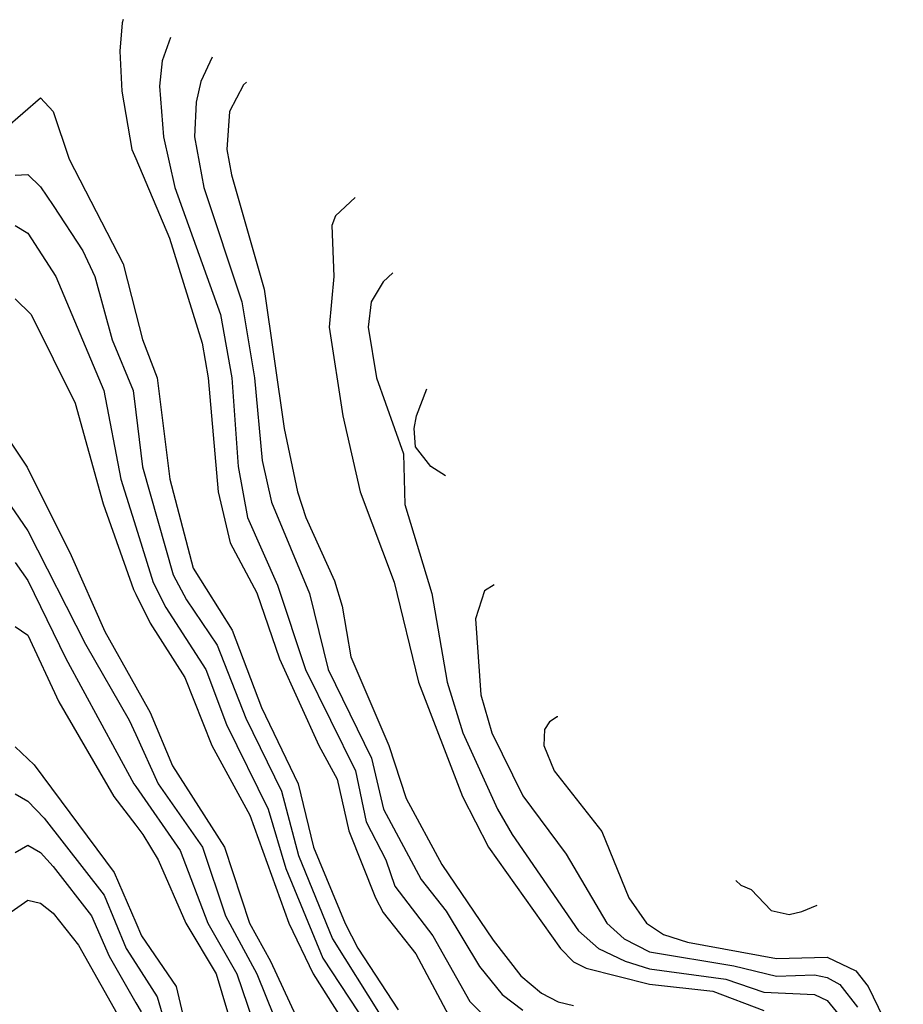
# Model space of a CAD drawing. Header units: inches. Extents: x 501365 to 657855, y 482276 to 547543.
# Tile 935 of 957: x 649817 to 651210, y 485902 to 487455. Entities that reach past the tile are written whole.
import ezdxf

# ---------------------------------------------------------------- set-up
doc = ezdxf.new("R2010")
doc.units = ezdxf.units.IN
doc.header["$MEASUREMENT"] = 0
doc.layers.add('A6448', color=7, linetype='Continuous')
doc.layers.add('A6458', color=7, linetype='Continuous')

msp = doc.modelspace()

# ---------------------------------------------------------------- linework, layer by layer
at = {"layer": 'A6448', "color": 5}
for points, elevation in [([(649980.1, 487454.8), (649978.7, 487450), (649974.9, 487405.1), (649978.1, 487341.9), (649994, 487250), (650000, 487235.8)], 4220), ([(649710, 487210.5), (649850, 487331.4), (649870, 487310.2), (649894.9, 487234.9), (649980.2, 487070), (650000, 486991.6)], 4180), ([(649810, 487209.6), (649830, 487210.7), (649850, 487191.4), (649870, 487161.8), (649916.4, 487090), (649935.7, 487050), (649962.7, 486950), (649995.8, 486870), (650000, 486835.6)], 4160), ([(649810, 487130.1), (649830, 487118.1), (649874.2, 487050), (649949.8, 486870), (649976.6, 486730), (650000, 486655.2)], 4140), ([(649810, 487014.8), (649835.2, 486990), (649904.6, 486850), (649948.6, 486691.4), (649996.3, 486556.3), (650000, 486549)], 4120), ([(649790, 486807.4), (649829.1, 486749.1), (649898.1, 486610), (649951.4, 486490), (650000, 486402.9)], 4080), ([(649790, 486706.9), (649830, 486648.8), (649920.9, 486470), (649989.6, 486350), (650000, 486327.3)], 4060), ([(649810, 486598.7), (649830, 486570.4), (649890, 486447.6), (649996.8, 486250), (650000, 486245.4)], 4040), ([(649810, 486498), (649830, 486484.4), (649878.9, 486378.9), (649965.7, 486230), (650000, 486184.8)], 4020), ([(649810, 486308), (649839.9, 486279.9), (649966, 486110), (650000, 486031.1)], 3980), ([(649810, 486233.8), (649830, 486222.3), (649855.8, 486195.8), (649950, 486074.1), (649985, 485990), (650000, 485966.5)], 3960), ([(649810, 486141.5), (649830, 486152.8), (649850, 486141.5), (649870, 486119.6), (649930, 486041.5), (649957.9, 485977.9), (650000, 485904.6)], 3940), ([(649770, 486024.8), (649830, 486066.3), (649850, 486061.5), (649870, 486045.8), (649910, 485995.5), (649980.2, 485870), (650000, 485815.1)], 3920)]:
    msp.add_lwpolyline(points, dxfattribs=dict(at, elevation=elevation))
at = {"layer": 'A6458', "color": 5}
for points, elevation in [([(650055, 487426.5), (650041.7, 487390), (650037.6, 487350), (650043.7, 487270), (650061.7, 487190), (650133.7, 486990), (650151.5, 486890), (650161.6, 486750), (650176.1, 486670), (650223.3, 486563.3), (650267.5, 486430), (650346.4, 486270), (650363, 486190), (650394, 486130), (650408.4, 486088.4), (650468.5, 486010), (650526.7, 485906.7), (650556.5, 485876.5)], 4240), ([(650120.4, 487395.4), (650102.5, 487357.5), (650095.2, 487324.8), (650092.7, 487270), (650107.1, 487190), (650167, 487010), (650187.2, 486890), (650199.5, 486759.5), (650213.9, 486693.9), (650273.8, 486550), (650303.2, 486430), (650371.9, 486290), (650390.8, 486210), (650450, 486098.7), (650489.2, 486049.2), (650541.9, 485961.9), (650577.6, 485917.7), (650610, 485892.7)], 4260), ([(650174.8, 487356), (650170, 487352.1), (650148, 487310), (650143.7, 487250), (650150.8, 487210), (650202.4, 487030), (650233.9, 486810), (650255, 486710), (650268.2, 486670), (650313.4, 486570), (650325.3, 486530), (650339.2, 486450), (650399.2, 486310), (650426.5, 486226.5), (650482.7, 486122.7), (650563.4, 486003.4), (650607.1, 485947.1), (650639.5, 485919.5), (650666, 485906), (650690, 485900.1)], 4280), ([(650000, 487235.8), (650053.1, 487110), (650104.6, 486944.6), (650114.4, 486890), (650130.2, 486710), (650148.9, 486630), (650191.1, 486551.1), (650226.8, 486446.8), (650288.5, 486310), (650317.3, 486257.3), (650335.7, 486175.6), (650377.9, 486070), (650390, 486046.6), (650441.8, 485981.8), (650497, 485877)], 4220), ([(650346, 487174.2), (650314.7, 487145.3), (650309.2, 487130), (650312.1, 487050), (650304.8, 486970), (650326.5, 486830), (650353.9, 486710), (650407.6, 486567.6), (650445.6, 486410), (650514.9, 486230), (650556, 486150), (650669.6, 485990), (650690, 485969), (650710, 485959.3), (650810, 485934), (650910, 485922.7), (650990, 485892.2)], 4320), ([(650405.2, 487055.6), (650390, 487041.6), (650371.3, 487010), (650366.6, 486970), (650379.8, 486890), (650422, 486770), (650424.4, 486690), (650466.6, 486550), (650490.7, 486410), (650515.7, 486330), (650570.5, 486210), (650593.4, 486170), (650698.2, 486018.2), (650729.7, 485990), (650771.8, 485970), (650810, 485958.2), (650930, 485941.8), (650990, 485921.4), (651070, 485917.4), (651090, 485908.3), (651116.2, 485876.2)], 4340), ([(650000, 486991.6), (650010.4, 486950.4), (650033.7, 486890), (650053.6, 486730), (650090.4, 486590), (650151.9, 486491.9), (650198, 486370), (650255.9, 486250), (650280, 486150), (650330, 486029.4), (650350, 485990.7), (650413.6, 485893.6)], 4180), ([(650488.2, 486735.3), (650465.1, 486750), (650441.1, 486781.1), (650438.7, 486810), (650442.4, 486830), (650458.7, 486872.5)], 4340), ([(650000, 486835.6), (650010.6, 486749.4), (650059.2, 486579.2), (650080, 486540), (650128.6, 486468.6), (650173.4, 486353.4), (650230, 486238.1), (650256.7, 486136.7), (650310, 486005.1), (650385.5, 485885.5)], 4160), ([(650000, 486655.2), (650027.4, 486567.4), (650047.7, 486527.7), (650110.4, 486430), (650143.2, 486343.2), (650208.9, 486210), (650236.4, 486116.5), (650295.1, 485975.1), (650363.8, 485870)], 4140), ([(650564.9, 486563.6), (650550, 486554.2), (650535.8, 486510), (650543.8, 486390), (650561.3, 486330), (650610, 486231), (650678.6, 486138.6), (650742.5, 486030), (650770, 486005.2), (650810, 485985), (650942.9, 485962.9), (651010, 485946.6), (651070, 485948.5), (651090, 485944.4), (651110, 485933.5), (651137.6, 485897.6)], 4360), ([(650000, 486549), (650023, 486503), (650077.4, 486417.4), (650120, 486310), (650180.1, 486200.1), (650241.1, 486030), (650279.7, 485950), (650343.3, 485850)], 4120), ([(650000, 486402.9), (650022.5, 486362.5), (650058.2, 486278.2), (650140, 486150), (650179.2, 486030), (650212.7, 485970), (650262.6, 485862.6)], 4080), ([(650665.2, 486355.6), (650664.6, 486355.4), (650652.3, 486347.7), (650644.6, 486335.4), (650643.5, 486310), (650659.5, 486270), (650734.8, 486174.8), (650777.2, 486070), (650805, 486030), (650832, 486012), (650870, 486000.2), (651010, 485974.1), (651090, 485976.6), (651135, 485955), (651154.5, 485930), (651210, 485816)], 4380), ([(650000, 486327.3), (650035.3, 486250), (650105.5, 486150), (650141.4, 486041.4), (650190.7, 485950), (650231.2, 485850)], 4060), ([(650000, 486245.4), (650070, 486144.8), (650113.5, 486030), (650159.2, 485950), (650193.7, 485850)], 4040), ([(650000, 486184.8), (650011.3, 486170), (650035.3, 486130), (650078.8, 486030), (650126.8, 485950), (650155, 485855)], 4020), ([(650946, 486097.2), (650954, 486090), (650970, 486083), (651001.5, 486050), (651030, 486043.9), (651050, 486048.5), (651074.1, 486058.3)], 4420), ([(650000, 486031.1), (650009.1, 486010), (650063.6, 485930), (650082.9, 485850)], 3980), ([(650000, 485966.5), (650033.7, 485913.7), (650058.5, 485830)], 3960), ([(650000, 485904.6), (650008.4, 485890)], 3940)]:
    msp.add_lwpolyline(points, dxfattribs=dict(at, elevation=elevation))

doc.saveas('drawing.dxf')
